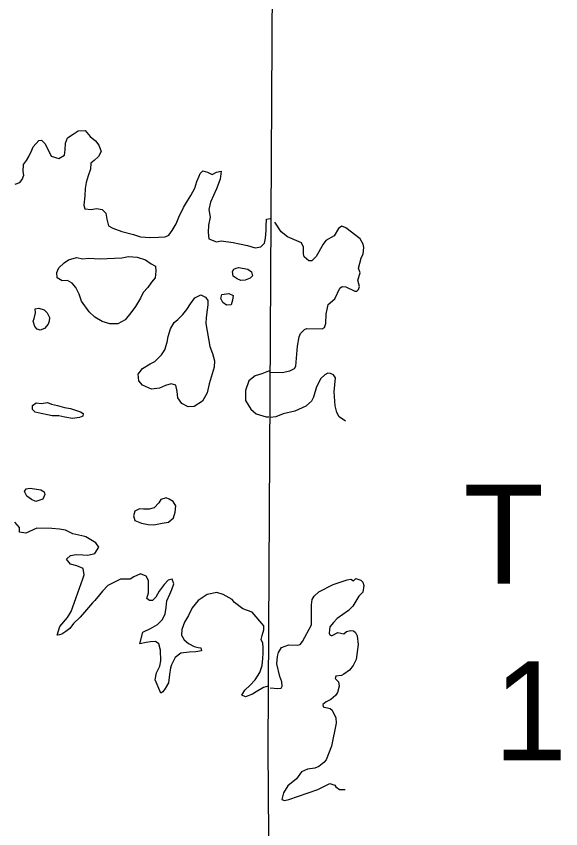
# Model space of a CAD drawing. Extents: x -492261 to -432772, y 1441225 to 1452922.
# Drawn here: x -461204.7 to -461153.9, y 1452429.3 to 1452505.2 of the extents above; entities that cross this region are included whole.
import ezdxf

# ---------------------------------------------------------------- set-up
doc = ezdxf.new("R2010")
doc.units = 0
doc.layers.add('Default', color=7, linetype='Continuous')

msp = doc.modelspace()

# ---------------------------------------------------------------- linework, layer by layer
at = {"layer": 'Default'}
for points in [[(-461180.556, 1452356.501), (-461180.697, 1452371.538), (-461181.199, 1452436.827), (-461180.841, 1452502.906), (-461180.692, 1452528.918)], [(-461204.835, 1452489.534), (-461204.388, 1452489.667), (-461204.168, 1452489.971), (-461204.025, 1452490.349), (-461204.081, 1452490.699), (-461204.067, 1452491.35), (-461203.774, 1452491.731), (-461203.556, 1452492.11), (-461203.291, 1452492.691), (-461203.147, 1452493.019), (-461202.633, 1452493.603), (-461202.383, 1452493.632), (-461202.079, 1452493.337), (-461201.794, 1452492.791), (-461201.484, 1452492.144), (-461200.755, 1452491.906), (-461200.237, 1452492.24), (-461200.17, 1452492.717), (-461200.131, 1452493.344), (-461199.94, 1452493.848), (-461199.421, 1452494.182), (-461198.952, 1452494.516), (-461198.303, 1452494.527), (-461197.844, 1452493.983), (-461197.338, 1452493.566), (-461197.006, 1452493.171), (-461196.796, 1452492.573), (-461197.037, 1452492.093), (-461197.456, 1452491.735), (-461197.776, 1452491.48), (-461197.791, 1452490.928), (-461198.005, 1452490.299), (-461198.194, 1452489.669), (-461198.285, 1452489.117), (-461198.323, 1452488.44), (-461198.433, 1452487.561), (-461198.327, 1452487.212), (-461197.752, 1452487.172), (-461197.254, 1452487.255), (-461196.703, 1452487.164), (-461196.372, 1452486.819), (-461196.287, 1452486.244), (-461196.127, 1452485.646), (-461195.723, 1452485.402), (-461194.869, 1452485.116), (-461193.79, 1452484.833), (-461193.137, 1452484.619), (-461192.262, 1452484.533), (-461191.438, 1452484.572), (-461190.84, 1452484.607), (-461190.493, 1452484.763), (-461190.175, 1452485.194), (-461189.812, 1452485.826), (-461189.548, 1452486.456), (-461189.114, 1452487.34), (-461188.75, 1452487.972), (-461188.434, 1452488.479), (-461188.071, 1452489.161), (-461187.882, 1452489.765), (-461187.666, 1452490.27), (-461187.57, 1452490.522), (-461187.3, 1452490.777), (-461186.873, 1452490.659), (-461186.444, 1452490.415), (-461186.024, 1452490.648), (-461185.601, 1452490.73), (-461185.688, 1452489.977), (-461186.022, 1452489.095), (-461186.6, 1452487.858), (-461186.763, 1452487.154), (-461186.625, 1452486.43), (-461186.788, 1452485.701), (-461186.826, 1452485.024), (-461186.741, 1452484.424), (-461186.036, 1452484.135), (-461185.588, 1452484.218), (-461184.487, 1452484.061), (-461183.885, 1452483.945), (-461183.133, 1452483.783), (-461182.43, 1452483.569), (-461181.883, 1452483.678), (-461181.564, 1452484.009), (-461181.447, 1452484.487), (-461181.384, 1452485.189), (-461181.392, 1452485.615), (-461181.378, 1452486.241), (-461181.016, 1452486.32)], [(-461181.009, 1452471.961), (-461179.885, 1452471.931), (-461179.188, 1452472.081), (-461178.756, 1452472.315), (-461178.61, 1452472.518), (-461178.482, 1452474.387), (-461178.324, 1452475.28), (-461178.192, 1452475.571), (-461177.812, 1452475.953), (-461177.588, 1452476.032), (-461176.164, 1452476.008), (-461175.954, 1452476.149), (-461175.824, 1452476.515), (-461175.803, 1452477.393), (-461175.619, 1452478.273), (-461174.98, 1452478.811), (-461174.524, 1452479.822), (-461174.289, 1452479.964), (-461173.964, 1452479.932), (-461173.12, 1452479.533), (-461172.92, 1452479.524), (-461172.773, 1452479.69), (-461172.691, 1452479.967), (-461172.839, 1452480.554), (-461172.627, 1452481.234), (-461172.785, 1452481.682), (-461172.527, 1452482.614), (-461172.335, 1452483.031), (-461172.271, 1452483.609), (-461172.327, 1452483.909), (-461172.611, 1452484.405), (-461173.941, 1452485.447), (-461174.319, 1452485.59), (-461174.64, 1452485.397), (-461175.039, 1452484.688), (-461175.818, 1452484.273), (-461176.074, 1452483.93), (-461176.714, 1452482.753), (-461177.119, 1452482.357), (-461177.394, 1452482.352), (-461177.851, 1452482.745), (-461177.918, 1452483.007), (-461177.892, 1452483.647), (-461178.087, 1452484.032), (-461179.396, 1452484.61), (-461179.992, 1452485.063), (-461180.571, 1452485.968)], [(-461194.876, 1452482.636), (-461194.254, 1452482.772), (-461193.454, 1452482.71), (-461192.675, 1452482.447), (-461192.12, 1452482.081), (-461191.716, 1452481.862), (-461191.708, 1452481.386), (-461191.773, 1452480.784), (-461192.115, 1452480.378), (-461192.456, 1452479.871), (-461192.873, 1452479.413), (-461193.138, 1452478.883), (-461193.599, 1452478.099), (-461194.039, 1452477.515), (-461194.577, 1452476.855), (-461195.244, 1452476.468), (-461195.994, 1452476.481), (-461196.722, 1452476.694), (-461197.403, 1452477.109), (-461197.936, 1452477.601), (-461198.652, 1452478.591), (-461198.864, 1452479.264), (-461199.174, 1452479.86), (-461199.506, 1452480.28), (-461199.959, 1452480.523), (-461200.458, 1452480.49), (-461200.913, 1452480.783), (-461200.946, 1452481.258), (-461200.754, 1452481.712), (-461200.263, 1452482.171), (-461199.868, 1452482.453), (-461199.097, 1452482.666), (-461198.521, 1452482.551), (-461197.973, 1452482.61), (-461196.923, 1452482.552)], [(-461196.923, 1452482.552), (-461194.876, 1452482.636)], [(-461183.12, 1452481.579), (-461182.766, 1452481.334), (-461182.66, 1452480.96), (-461182.881, 1452480.756), (-461183.353, 1452480.573), (-461183.752, 1452480.541), (-461184.104, 1452480.686), (-461184.483, 1452480.93), (-461184.54, 1452481.355), (-461184.419, 1452481.582), (-461184.196, 1452481.686), (-461183.972, 1452481.74)], [(-461183.972, 1452481.74), (-461183.12, 1452481.579)], [(-461186.667, 1452474.356), (-461186.406, 1452473.71), (-461186.22, 1452473.036), (-461186.259, 1452472.435), (-461186.423, 1452471.806), (-461186.707, 1452470.874), (-461186.917, 1452470.019), (-461187.353, 1452469.261), (-461188.118, 1452468.747), (-461188.667, 1452468.713), (-461189.272, 1452469.028), (-461189.631, 1452469.573), (-461189.716, 1452470.148), (-461189.826, 1452470.747), (-461190.278, 1452470.865), (-461190.799, 1452470.706), (-461191.345, 1452470.472), (-461192.093, 1452470.384), (-461192.948, 1452470.746), (-461193.279, 1452471.141), (-461193.341, 1452471.791), (-461192.95, 1452472.299), (-461192.233, 1452472.736), (-461191.788, 1452472.969), (-461191.174, 1452473.58), (-461190.857, 1452474.062), (-461190.645, 1452474.766), (-461190.554, 1452475.294), (-461190.316, 1452475.999), (-461189.977, 1452476.606), (-461189.632, 1452476.887), (-461189.166, 1452477.346), (-461188.799, 1452477.803), (-461188.459, 1452478.334), (-461188.044, 1452478.917), (-461187.499, 1452479.177), (-461187.046, 1452478.984), (-461186.841, 1452478.662), (-461186.834, 1452478.261), (-461186.901, 1452477.784), (-461186.989, 1452477.081), (-461187.029, 1452476.504)], [(-461184.879, 1452479.32), (-461184.477, 1452479.127), (-461184.544, 1452478.7), (-461184.661, 1452478.247), (-461185.11, 1452478.214), (-461185.439, 1452478.459), (-461185.62, 1452478.832), (-461185.527, 1452479.209)], [(-461185.527, 1452479.209), (-461184.879, 1452479.32)], [(-461202.929, 1452477.493), (-461202.961, 1452477.868), (-461202.637, 1452477.949), (-461202.135, 1452477.782), (-461201.831, 1452477.511), (-461201.623, 1452477.064), (-461201.667, 1452476.738), (-461201.762, 1452476.435), (-461202.08, 1452476.029), (-461202.502, 1452475.872), (-461202.778, 1452475.993), (-461203.007, 1452476.239), (-461203.166, 1452476.738), (-461203.07, 1452476.99)], [(-461203.07, 1452476.99), (-461202.929, 1452477.493)], [(-461187.029, 1452476.504), (-461186.667, 1452474.356)], [(-461181.08, 1452472.048), (-461181.183, 1452472.043), (-461181.803, 1452471.807), (-461182.424, 1452471.622), (-461183.015, 1452471.161), (-461183.324, 1452470.254), (-461183.333, 1452469.327), (-461182.82, 1452468.509), (-461182.313, 1452468.067), (-461181.384, 1452467.807), (-461181.146, 1452467.791)], [(-461173.974, 1452467.382), (-461174.587, 1452467.789), (-461174.807, 1452468.199), (-461174.956, 1452468.835), (-461175.031, 1452470.137), (-461174.93, 1452471.43), (-461175.11, 1452471.703), (-461175.4, 1452471.848), (-461175.65, 1452471.856), (-461175.922, 1452471.726), (-461176.303, 1452471.368), (-461176.688, 1452470.584), (-461176.97, 1452469.627), (-461177.163, 1452469.26), (-461177.678, 1452468.787), (-461178.719, 1452468.33), (-461179.813, 1452468.06), (-461180.495, 1452467.797), (-461181.032, 1452467.73)], [(-461200.23, 1452468.671), (-461199.653, 1452468.556), (-461199.201, 1452468.413), (-461198.724, 1452468.245), (-461198.471, 1452468.099), (-461198.517, 1452467.848), (-461198.839, 1452467.717), (-461199.487, 1452467.632), (-461200.189, 1452467.77), (-461200.765, 1452467.886), (-461201.365, 1452467.876), (-461201.816, 1452467.994), (-461202.418, 1452468.109), (-461202.969, 1452468.225), (-461203.223, 1452468.471), (-461203.229, 1452468.847), (-461202.884, 1452469.103), (-461202.409, 1452469.036), (-461201.811, 1452469.121), (-461201.434, 1452468.977), (-461200.882, 1452468.836)], [(-461200.882, 1452468.836), (-461200.23, 1452468.671)], [(-461202.444, 1452460.97), (-461202.116, 1452460.775), (-461202.062, 1452460.526), (-461202.254, 1452460.097), (-461202.9, 1452459.886), (-461203.303, 1452460.079), (-461203.757, 1452460.372), (-461203.965, 1452460.82), (-461203.795, 1452461.073), (-461203.421, 1452461.129)], [(-461203.421, 1452461.129), (-461202.444, 1452460.97)], [(-461191.102, 1452457.852), (-461190.53, 1452457.962), (-461190.062, 1452458.345), (-461189.896, 1452458.874), (-461189.832, 1452459.476), (-461190.064, 1452459.898), (-461190.442, 1452460.117), (-461190.744, 1452460.237), (-461191.216, 1452460.079), (-461191.41, 1452459.751), (-461191.851, 1452459.292), (-461192.324, 1452459.184), (-461192.848, 1452459.176), (-461193.223, 1452459.194), (-461193.644, 1452458.987), (-461193.786, 1452458.534), (-461193.654, 1452458.11), (-461193.025, 1452457.87), (-461192.399, 1452457.73), (-461191.874, 1452457.714)], [(-461190.831, 1452449.391), (-461190.742, 1452449.993), (-461190.677, 1452450.596), (-461190.388, 1452451.226), (-461190.196, 1452451.68), (-461190.031, 1452452.209), (-461190.163, 1452452.633), (-461190.536, 1452452.551), (-461190.929, 1452452.144), (-461191.392, 1452451.51), (-461191.707, 1452450.954), (-461192.002, 1452450.649), (-461192.301, 1452450.644), (-461192.53, 1452450.84), (-461192.389, 1452451.369), (-461192.383, 1452452.496), (-461192.615, 1452452.918), (-461193.144, 1452453.134), (-461193.738, 1452452.849), (-461194.109, 1452452.617), (-461194.983, 1452452.628), (-461196.171, 1452452.032), (-461196.687, 1452451.523), (-461196.956, 1452451.168), (-461197.396, 1452450.634), (-461197.617, 1452450.43), (-461198.351, 1452449.541), (-461198.768, 1452449.084), (-461199.382, 1452448.497), (-461199.723, 1452448.016), (-461200.118, 1452447.734), (-461200.464, 1452447.503), (-461200.687, 1452447.424), (-461200.911, 1452447.395), (-461200.651, 1452448.201), (-461199.941, 1452449.064), (-461199.601, 1452449.621), (-461199.314, 1452450.377), (-461199.149, 1452450.931), (-461198.839, 1452451.788), (-461198.505, 1452452.67), (-461198.386, 1452453.022), (-461198.471, 1452453.622), (-461199.075, 1452453.888), (-461199.677, 1452454.028), (-461200.035, 1452454.498), (-461199.666, 1452454.855), (-461199.143, 1452454.938), (-461198.518, 1452454.899), (-461198.044, 1452454.882), (-461197.397, 1452455.018), (-461197.008, 1452455.625), (-461197.289, 1452456.021), (-461197.92, 1452456.386), (-461198.248, 1452456.581), (-461198.324, 1452456.63), (-461199.451, 1452456.862), (-461200.132, 1452457.201), (-461200.683, 1452457.292), (-461201.408, 1452457.356), (-461202.807, 1452457.382), (-461203.848, 1452456.914), (-461204.424, 1452457.03), (-461204.431, 1452457.456), (-461204.864, 1452457.949)], [(-461191.874, 1452457.714), (-461191.102, 1452457.852)], [(-461181.023, 1452442.484), (-461180.298, 1452442.409), (-461179.986, 1452442.465), (-461179.89, 1452442.629), (-461179.935, 1452443.055), (-461180.131, 1452443.527), (-461180.391, 1452444.713), (-461180.341, 1452445.404), (-461180.248, 1452445.769), (-461179.969, 1452446.25), (-461179.262, 1452446.501), (-461178.487, 1452446.452), (-461178.214, 1452446.532), (-461177.994, 1452446.824), (-461177.174, 1452448.38), (-461177.158, 1452450.235), (-461177.105, 1452450.725), (-461176.899, 1452451.042), (-461176.482, 1452451.463), (-461175.133, 1452452.139), (-461173.83, 1452452.575), (-461173.494, 1452452.632), (-461173.229, 1452452.486), (-461173.007, 1452452.678), (-461172.568, 1452452.548), (-461172.376, 1452452.338), (-461172.284, 1452452.051), (-461172.372, 1452451.411), (-461172.727, 1452451.028), (-461173.309, 1452450.103), (-461173.714, 1452449.707), (-461174.762, 1452448.962), (-461175.117, 1452448.58), (-461175.434, 1452448.173), (-461175.491, 1452447.896), (-461175.498, 1452447.595), (-461175.445, 1452447.446), (-461175.332, 1452447.373), (-461175.219, 1452447.375), (-461174.712, 1452447.659), (-461174.148, 1452447.532), (-461173.877, 1452447.737), (-461173.529, 1452447.831), (-461173.229, 1452447.799), (-461173.038, 1452447.639), (-461172.908, 1452447.353), (-461172.805, 1452446.515), (-461173.004, 1452445.133), (-461173.269, 1452444.577), (-461173.61, 1452444.12), (-461174.14, 1452443.747), (-461174.363, 1452443.63), (-461174.898, 1452443.558), (-461174.945, 1452443.357), (-461174.652, 1452443.048), (-461174.582, 1452442.636), (-461174.745, 1452442.044), (-461174.928, 1452441.778), (-461175.37, 1452441.381), (-461175.791, 1452441.173), (-461176.099, 1452440.93), (-461176.069, 1452440.692), (-461175.404, 1452440.541), (-461175.239, 1452440.394), (-461174.901, 1452439.673), (-461174.867, 1452439.172)], [(-461181.193, 1452442.646), (-461181.647, 1452442.505), (-461182.315, 1452442.118), (-461182.685, 1452441.886), (-461183.33, 1452441.65), (-461183.658, 1452441.795), (-461183.391, 1452442.276), (-461182.9, 1452442.735), (-461182.408, 1452443.219), (-461181.996, 1452443.902), (-461181.783, 1452444.581), (-461181.719, 1452445.209), (-461181.677, 1452445.71), (-461181.687, 1452446.261), (-461181.694, 1452446.662), (-461181.849, 1452446.985), (-461181.756, 1452447.362), (-461181.615, 1452447.89), (-461181.597, 1452448.266), (-461182.693, 1452449.551), (-461183.572, 1452449.862), (-461184.356, 1452450.45), (-461184.561, 1452450.722), (-461185.418, 1452451.209), (-461185.996, 1452451.4), (-461186.916, 1452451.184), (-461187.756, 1452450.644), (-461188.294, 1452449.959), (-461188.656, 1452449.251), (-461189.02, 1452448.619), (-461189.257, 1452447.914), (-461189.299, 1452447.412), (-461189.066, 1452446.965), (-461188.636, 1452446.622), (-461188.106, 1452446.33), (-461187.755, 1452446.261), (-461187.48, 1452446.215), (-461187.425, 1452445.941), (-461187.973, 1452445.856), (-461188.572, 1452445.821), (-461189.369, 1452445.708), (-461189.887, 1452445.324), (-461190.25, 1452444.641), (-461190.32, 1452444.34), (-461190.409, 1452443.737), (-461190.521, 1452442.959), (-461190.836, 1452442.428), (-461191.056, 1452442.123), (-461191.228, 1452441.995), (-461191.774, 1452443.239), (-461191.635, 1452443.867), (-461191.321, 1452444.498), (-461191.23, 1452445.001), (-461191.247, 1452446.002), (-461191.432, 1452446.601), (-461191.736, 1452446.796), (-461192.21, 1452446.788), (-461192.608, 1452446.706), (-461193.206, 1452446.596), (-461192.925, 1452447.678), (-461192.181, 1452448.016), (-461191.538, 1452448.402), (-461191.072, 1452448.861), (-461190.831, 1452449.391)], [(-461174.867, 1452439.172), (-461175.277, 1452437.034), (-461175.79, 1452435.759), (-461175.998, 1452435.505), (-461176.465, 1452435.133), (-461176.85, 1452434.988), (-461177.522, 1452434.876), (-461178.08, 1452434.641), (-461178.555, 1452433.993), (-461179.379, 1452433.314), (-461179.767, 1452432.668), (-461179.93, 1452432.064), (-461179.691, 1452431.955), (-461179.268, 1452432.05), (-461176.563, 1452432.976), (-461175.449, 1452433.534), (-461174.984, 1452433.38), (-461174.894, 1452433.244), (-461174.552, 1452432.999), (-461174.027, 1452432.985)]]:
    msp.add_lwpolyline(points, dxfattribs=at)

# ---------------------------------------------------------------- texts
for s, p in [('T', (-461162.976, 1452452.204)), ('1', (-461160.151, 1452435.704))]:
    msp.add_text(s, height=9.24, dxfattribs=at).set_placement(p)

doc.saveas('drawing.dxf')
